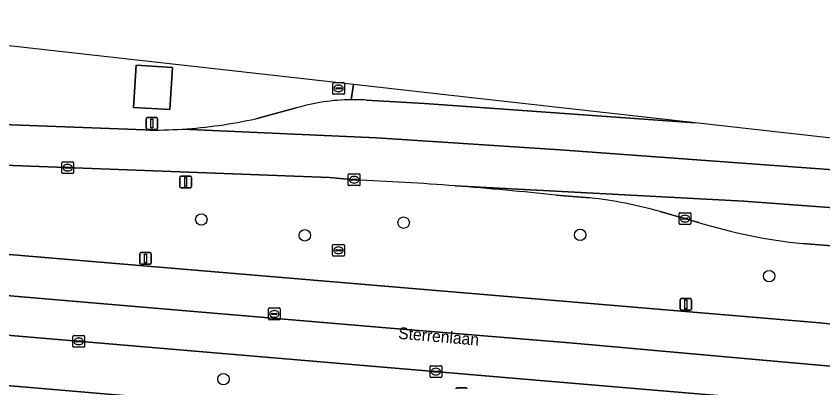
# Model space of a CAD drawing. Extents: x 161848 to 162726, y 385382 to 386521.
# Drawn here: x 162024.1 to 162093, y 386484.9 to 386516.7 of the extents above; entities that cross this region are included whole.
import ezdxf

# ---------------------------------------------------------------- set-up
doc = ezdxf.new("R2010")
doc.units = 0
for name, color, linetype in [('IMGEO_Berm_groen', 7, 'Continuous'), ('IMGEO_Boom', 7, 'Continuous'), ('IMGEO_Fietspad_gesloten', 7, 'Continuous'), ('IMGEO_Groenvoorziening', 7, 'Continuous'), ('IMGEO_Haag', 7, 'Continuous'), ('IMGEO_Kolk', 7, 'Continuous'), ('IMGEO_Lichtmast', 7, 'Continuous'), ('IMGEO_Openbare_ruimte_label', 7, 'Continuous'), ('IMGEO_OVBaan_gesloten', 7, 'Continuous'), ('IMGEO_Rijbaan_regionaal_gesloten', 7, 'Continuous'), ('IMGEO_Rioolput', 7, 'Continuous'), ('IMGEO_Verkeersbordpaal', 7, 'Continuous'), ('IMGEO_Verklikker', 7, 'Continuous'), ('IMGEO_Voetpad_open', 7, 'Continuous')]:
    doc.layers.add(name, color=color, linetype=linetype)

msp = doc.modelspace()

# ---------------------------------------------------------------- linework, layer by layer
at = {"layer": 'IMGEO_Berm_groen'}
for points in [[(162052.952, 386510.815), (162048.69, 386511.293), (162000.907, 386516.652), (162000.872, 386516.588), (162000.526, 386508.748)], [(162052.743, 386509.523), (162052.952, 386510.815)], [(162044.607, 386507.902), (162048.065, 386508.817)], [(162000.942, 386508.222), (162035.176, 386506.94)], [(162053.003, 386502.691), (162050.887, 386502.873), (162013.326, 386504.301)], [(162073.129, 386501.145), (162070.252, 386501.372)], [(162082.413, 386499.052), (162079.126, 386499.97)], [(162003.619, 386498.001), (162092.771, 386490.488), (162110.273, 386488.603), (162111.007, 386493.349), (162150.851, 386490.173), (162151.072, 386492.199)], [(162150.72, 386492.726), (162116.178, 386495.349), (162116.047, 386493.711), (162108.596, 386494.305), (162098.29, 386495.415), (162098.428, 386496.697), (162091.272, 386497.24)], [(162070.231, 386485.46), (162013.955, 386490.216), (162003.301, 386491.087)], [(162003.036, 386486.821), (162007.651, 386486.482), (162090.647, 386479.403), (162130.159, 386475.992), (162137.028, 386475.324), (162137.293, 386477.641)], [(162152.065, 386477.16), (162152.085, 386477.794), (162151.62, 386478.363), (162137.511, 386479.644), (162125.402, 386480.772), (162070.231, 386485.46)]]:
    msp.add_lwpolyline(points, dxfattribs=at)
msp.add_lwpolyline([(162034.39, 386512.456), (162037.499, 386512.269), (162037.283, 386508.672), (162034.174, 386508.859)], close=True, dxfattribs=at)
for centre, radius, start, end in [((162052.972, 386492.151), 17.373, 90.75685, 106.40769), ((162035.892, 386546.662), 39.727, 273.53904, 282.67249), ((162035.894, 386546.155), 39.222, 268.95067, 273.58093), ((162040.132, 386220.262), 282.722, 85.63751, 87.39077), ((162040.452, 386224.852), 278.121, 83.84913, 85.63128), ((162069.39, 386466.171), 35.173, 73.93081, 83.89798), ((162095.858, 386542.222), 45.215, 252.70146, 264.17912)]:
    msp.add_arc(centre, radius, start, end, dxfattribs=at)
at = {"layer": 'IMGEO_Boom'}
for centre in [(162039.962, 386499.295), (162057.23, 386499.033), (162048.796, 386497.948), (162072.303, 386497.984), (162088.432, 386494.471), (162041.842, 386485.676)]:
    msp.add_circle(centre, 0.489, dxfattribs=at)
at = {"layer": 'IMGEO_Fietspad_gesloten'}
msp.add_lwpolyline([(162166.258, 386472.467), (162155.14, 386473.474), (162137.028, 386475.324), (162130.159, 386475.992), (162090.647, 386479.403), (162007.651, 386486.482)], dxfattribs=at)
at = {"layer": 'IMGEO_Groenvoorziening'}
for points in [[(162082.125, 386507.544), (162063.558, 386509.626), (162052.952, 386510.815), (162052.743, 386509.523)], [(162054.03, 386509.493), (162059.014, 386509.205), (162082.125, 386507.544)]]:
    msp.add_lwpolyline(points, dxfattribs=at)
msp.add_arc((162052.985, 386492.268), 17.257, 86.5271, 90.80225, dxfattribs=at)
at = {"layer": 'IMGEO_Haag'}
for points in [[(162082.125, 386507.544), (162063.558, 386509.626), (162052.952, 386510.815), (162052.743, 386509.523)], [(162054.03, 386509.493), (162059.014, 386509.205), (162082.125, 386507.544)]]:
    msp.add_lwpolyline(points, dxfattribs=at)
msp.add_arc((162052.985, 386492.268), 17.257, 86.5271, 90.80225, dxfattribs=at)
at = {"layer": 'IMGEO_Kolk'}
for p, q in [((162028.043, 386503.296), (162028.043, 386504.148)), ((162028.118, 386504.222), (162028.97, 386504.222)), ((162028.302, 386503.716), (162028.302, 386503.728)), ((162028.74, 386503.679), (162028.342, 386503.679)), ((162028.345, 386503.765), (162028.743, 386503.765)), ((162028.531, 386504.002), (162028.556, 386504.002)), ((162028.786, 386503.728), (162028.786, 386503.716)), ((162029.044, 386504.148), (162029.044, 386503.296)), ((162028.97, 386503.222), (162028.118, 386503.222)), ((162028.554, 386503.442), (162028.529, 386503.442)), ((162052.502, 386502.265), (162052.502, 386503.117)), ((162052.577, 386503.191), (162053.429, 386503.191)), ((162052.99, 386502.971), (162053.015, 386502.971)), ((162053.503, 386503.117), (162053.503, 386502.265)), ((162052.761, 386502.685), (162052.761, 386502.697)), ((162053.199, 386502.648), (162052.801, 386502.648)), ((162052.804, 386502.734), (162053.202, 386502.734)), ((162053.013, 386502.411), (162052.988, 386502.411)), ((162053.245, 386502.697), (162053.245, 386502.685)), ((162053.429, 386502.191), (162052.577, 386502.191)), ((162080.746, 386498.952), (162080.746, 386499.804)), ((162080.821, 386499.878), (162081.673, 386499.878)), ((162081.234, 386499.658), (162081.259, 386499.658)), ((162081.747, 386499.804), (162081.747, 386498.952)), ((162081.673, 386498.878), (162080.821, 386498.878)), ((162081.005, 386499.372), (162081.005, 386499.384)), ((162081.443, 386499.335), (162081.045, 386499.335)), ((162081.048, 386499.421), (162081.446, 386499.421)), ((162081.257, 386499.098), (162081.232, 386499.098)), ((162081.489, 386499.384), (162081.489, 386499.372)), ((162028.993, 386488.474), (162028.993, 386489.326)), ((162029.068, 386489.4), (162029.92, 386489.4)), ((162029.481, 386489.18), (162029.506, 386489.18)), ((162029.994, 386489.326), (162029.994, 386488.474)), ((162029.252, 386488.894), (162029.252, 386488.906)), ((162029.69, 386488.857), (162029.292, 386488.857)), ((162029.295, 386488.943), (162029.693, 386488.943)), ((162029.504, 386488.62), (162029.479, 386488.62)), ((162029.736, 386488.906), (162029.736, 386488.894)), ((162029.92, 386488.4), (162029.068, 386488.4)), ((162059.48, 386485.9), (162059.48, 386486.752)), ((162059.555, 386486.826), (162060.407, 386486.826)), ((162059.968, 386486.606), (162059.993, 386486.606)), ((162060.481, 386486.752), (162060.481, 386485.9)), ((162060.407, 386485.826), (162059.555, 386485.826)), ((162059.739, 386486.32), (162059.739, 386486.332)), ((162060.177, 386486.283), (162059.779, 386486.283)), ((162059.782, 386486.369), (162060.18, 386486.369)), ((162059.991, 386486.046), (162059.966, 386486.046)), ((162060.223, 386486.332), (162060.223, 386486.32))]:
    msp.add_line(p, q, dxfattribs=at)
for points in [[(162028.043, 386503.296), (162028.043, 386504.148)], [(162028.118, 386504.222), (162028.97, 386504.222)], [(162029.044, 386504.148), (162029.044, 386503.296)], [(162028.97, 386503.222), (162028.118, 386503.222)], [(162052.502, 386502.265), (162052.502, 386503.117)], [(162052.577, 386503.191), (162053.429, 386503.191)], [(162053.503, 386503.117), (162053.503, 386502.265)], [(162053.429, 386502.191), (162052.577, 386502.191)], [(162080.746, 386498.952), (162080.746, 386499.804)], [(162080.821, 386499.878), (162081.673, 386499.878)], [(162081.747, 386499.804), (162081.747, 386498.952)], [(162081.673, 386498.878), (162080.821, 386498.878)], [(162028.993, 386488.474), (162028.993, 386489.326)], [(162029.068, 386489.4), (162029.92, 386489.4)], [(162029.994, 386489.326), (162029.994, 386488.474)], [(162029.92, 386488.4), (162029.068, 386488.4)], [(162059.48, 386485.9), (162059.48, 386486.752)], [(162059.555, 386486.826), (162060.407, 386486.826)], [(162060.481, 386486.752), (162060.481, 386485.9)], [(162060.407, 386485.826), (162059.555, 386485.826)]]:
    msp.add_lwpolyline(points, dxfattribs=at)
for centre, radius, start, end in [((162028.12, 386504.146), 0.0765, 91.55205, 178.44795), ((162028.12, 386504.146), 0.0765, 91.55205, 178.44795), ((162028.342, 386503.725), 0.0403, 85.87752, 175.75265), ((162028.339, 386503.715), 0.0366, 178.93798, 274.71019), ((162028.743, 386503.722), 0.043, 264.86636, 352.45326), ((162028.747, 386503.727), 0.0386, 1.73085, 96.63898), ((162028.968, 386504.146), 0.0765, 1.55205, 88.44795), ((162028.968, 386504.146), 0.0765, 1.55205, 88.44795), ((162028.12, 386503.298), 0.0765, 181.55205, 268.44795), ((162028.12, 386503.298), 0.0765, 181.55205, 268.44795), ((162028.968, 386503.298), 0.0765, 271.55205, 358.44795), ((162028.968, 386503.298), 0.0765, 271.55205, 358.44795), ((162052.579, 386503.115), 0.0765, 91.55205, 178.44795), ((162052.579, 386503.115), 0.0765, 91.55205, 178.44795), ((162053.427, 386503.115), 0.0765, 1.55205, 88.44795), ((162053.427, 386503.115), 0.0765, 1.55205, 88.44795), ((162052.579, 386502.267), 0.0765, 181.55205, 268.44795), ((162052.579, 386502.267), 0.0765, 181.55205, 268.44795), ((162052.801, 386502.694), 0.0403, 85.87752, 175.75265), ((162052.798, 386502.684), 0.0366, 178.93798, 274.71019), ((162053.202, 386502.691), 0.043, 264.86636, 352.45326), ((162053.206, 386502.696), 0.0386, 1.73085, 96.63898), ((162053.427, 386502.267), 0.0765, 271.55205, 358.44795), ((162053.427, 386502.267), 0.0765, 271.55205, 358.44795), ((162080.823, 386499.802), 0.0765, 91.55205, 178.44795), ((162080.823, 386499.802), 0.0765, 91.55205, 178.44795), ((162081.671, 386499.802), 0.0765, 1.55205, 88.44795), ((162081.671, 386499.802), 0.0765, 1.55205, 88.44795), ((162080.823, 386498.954), 0.0765, 181.55205, 268.44795), ((162080.823, 386498.954), 0.0765, 181.55205, 268.44795), ((162081.045, 386499.381), 0.0403, 85.87752, 175.75265), ((162081.042, 386499.371), 0.0366, 178.93798, 274.71019), ((162081.446, 386499.378), 0.043, 264.86636, 352.45326), ((162081.45, 386499.383), 0.0386, 1.73085, 96.63898), ((162081.671, 386498.954), 0.0765, 271.55205, 358.44795), ((162081.671, 386498.954), 0.0765, 271.55205, 358.44795), ((162029.07, 386489.324), 0.0765, 91.55205, 178.44795), ((162029.07, 386489.324), 0.0765, 91.55205, 178.44795), ((162029.918, 386489.324), 0.0765, 1.55205, 88.44795), ((162029.918, 386489.324), 0.0765, 1.55205, 88.44795), ((162029.07, 386488.476), 0.0765, 181.55205, 268.44795), ((162029.07, 386488.476), 0.0765, 181.55205, 268.44795), ((162029.292, 386488.903), 0.0403, 85.87752, 175.75265), ((162029.289, 386488.893), 0.0366, 178.93798, 274.71019), ((162029.693, 386488.9), 0.043, 264.86636, 352.45326), ((162029.697, 386488.905), 0.0386, 1.73085, 96.63898), ((162029.918, 386488.476), 0.0765, 271.55205, 358.44795), ((162029.918, 386488.476), 0.0765, 271.55205, 358.44795), ((162059.557, 386486.75), 0.0765, 91.55205, 178.44795), ((162059.557, 386486.75), 0.0765, 91.55205, 178.44795), ((162060.405, 386486.75), 0.0765, 1.55205, 88.44795), ((162060.405, 386486.75), 0.0765, 1.55205, 88.44795), ((162059.557, 386485.902), 0.0765, 181.55205, 268.44795), ((162059.557, 386485.902), 0.0765, 181.55205, 268.44795), ((162059.779, 386486.329), 0.0403, 85.87752, 175.75265), ((162059.776, 386486.319), 0.0366, 178.93798, 274.71019), ((162060.18, 386486.326), 0.043, 264.86636, 352.45326), ((162060.184, 386486.331), 0.0386, 1.73085, 96.63898), ((162060.405, 386485.902), 0.0765, 271.55205, 358.44795), ((162060.405, 386485.902), 0.0765, 271.55205, 358.44795)]:
    msp.add_arc(centre, radius, start, end, dxfattribs=at)
for centre, major_axis, ratio, start_param, end_param in [((162028.53, 386503.722), (-0.387, 0.002), 0.722429, 4.712389, 7.853982), ((162028.555, 386503.722), (-0.39, 0.002), 0.717154, 1.570796, 4.712389), ((162052.989, 386502.691), (-0.387, 0.002), 0.722429, 4.712389, 7.853982), ((162053.014, 386502.691), (-0.39, 0.002), 0.717154, 1.570796, 4.712389), ((162081.233, 386499.378), (-0.387, 0.002), 0.722429, 4.712389, 7.853982), ((162081.258, 386499.378), (-0.39, 0.002), 0.717154, 1.570796, 4.712389), ((162029.48, 386488.9), (-0.387, 0.002), 0.722429, 4.712389, 7.853982), ((162029.505, 386488.9), (-0.39, 0.002), 0.717154, 1.570796, 4.712389), ((162059.967, 386486.326), (-0.387, 0.002), 0.722429, 4.712389, 7.853982), ((162059.992, 386486.326), (-0.39, 0.002), 0.717154, 1.570796, 4.712389)]:
    msp.add_ellipse(centre, major_axis=major_axis, ratio=ratio, start_param=start_param, end_param=end_param, dxfattribs=at)
at = {"layer": 'IMGEO_Lichtmast'}
for p, q in [((162035.236, 386507.092), (162035.236, 386507.892)), ((162035.236, 386507.892), (162035.236, 386507.092)), ((162035.336, 386507.992), (162036.126, 386507.992)), ((162036.126, 386507.992), (162035.336, 386507.992)), ((162036.226, 386507.892), (162036.226, 386507.092)), ((162036.226, 386507.092), (162036.226, 386507.892)), ((162036.126, 386506.992), (162035.336, 386506.992)), ((162035.336, 386506.992), (162036.126, 386506.992)), ((162034.698, 386495.579), (162034.698, 386496.379)), ((162034.698, 386496.379), (162034.698, 386495.579)), ((162034.798, 386496.479), (162035.588, 386496.479)), ((162035.588, 386496.479), (162034.798, 386496.479)), ((162035.688, 386496.379), (162035.688, 386495.579)), ((162035.688, 386495.579), (162035.688, 386496.379)), ((162035.588, 386495.479), (162034.798, 386495.479)), ((162034.798, 386495.479), (162035.588, 386495.479)), ((162080.825, 386491.658), (162080.825, 386492.458)), ((162080.825, 386492.458), (162080.825, 386491.658)), ((162080.925, 386492.558), (162081.715, 386492.558)), ((162081.715, 386492.558), (162080.925, 386492.558)), ((162081.815, 386492.458), (162081.815, 386491.658)), ((162081.815, 386491.658), (162081.815, 386492.458)), ((162081.715, 386491.558), (162080.925, 386491.558)), ((162080.925, 386491.558), (162081.715, 386491.558))]:
    msp.add_line(p, q, dxfattribs=at)
for points in [[(162035.656, 386507.867), (162035.806, 386507.867), (162035.806, 386507.117), (162035.656, 386507.117), (162035.656, 386507.867)], [(162035.118, 386496.354), (162035.268, 386496.354), (162035.268, 386495.604), (162035.118, 386495.604), (162035.118, 386496.354)], [(162081.245, 386492.433), (162081.395, 386492.433), (162081.395, 386491.683), (162081.245, 386491.683), (162081.245, 386492.433)]]:
    msp.add_lwpolyline(points, dxfattribs=at)
for centre, start, end in [((162035.336, 386507.892), 90, 180), ((162035.336, 386507.892), 90, 180), ((162036.126, 386507.892), 0, 90), ((162036.126, 386507.892), 360, 90), ((162035.336, 386507.092), 180, 270), ((162035.336, 386507.092), 180, 270), ((162036.126, 386507.092), 270, 0), ((162036.126, 386507.092), 270, 0), ((162034.798, 386496.379), 90, 180), ((162034.798, 386496.379), 90, 180), ((162035.588, 386496.379), 0, 90), ((162035.588, 386496.379), 360, 90), ((162034.798, 386495.579), 180, 270), ((162034.798, 386495.579), 180, 270), ((162035.588, 386495.579), 270, 0), ((162035.588, 386495.579), 270, 0), ((162080.925, 386492.458), 90, 180), ((162080.925, 386492.458), 90, 180), ((162081.715, 386492.458), 0, 90), ((162081.715, 386492.458), 360, 90), ((162080.925, 386491.658), 180, 270), ((162080.925, 386491.658), 180, 270), ((162081.715, 386491.658), 270, 0), ((162081.715, 386491.658), 270, 0)]:
    msp.add_arc(centre, 0.1, start, end, dxfattribs=at)
at = {"layer": 'IMGEO_OVBaan_gesloten'}
for points in [[(162129.689, 386486.922), (162112.337, 386488.398), (162110.273, 386488.603), (162092.771, 386490.488), (162003.619, 386498.001), (162003.459, 386494.516), (162027.625, 386492.448), (162055.732, 386490.044), (162071.717, 386488.747), (162087.587, 386487.335), (162150.934, 386481.7), (162151.907, 386481.614), (162152.2, 386484.936)], [(162003.459, 386494.516), (162003.301, 386491.087), (162013.955, 386490.216), (162070.231, 386485.46), (162125.402, 386480.772), (162137.511, 386479.644), (162151.62, 386478.363), (162151.907, 386481.614), (162150.934, 386481.7), (162087.587, 386487.335), (162071.717, 386488.747), (162055.732, 386490.044), (162027.625, 386492.448)]]:
    msp.add_lwpolyline(points, close=True, dxfattribs=at)
at = {"layer": 'IMGEO_Rijbaan_regionaal_gesloten'}
for points in [[(162151.528, 386499.759), (162082.125, 386507.544), (162059.014, 386509.205), (162054.03, 386509.493)], [(162048.065, 386508.817), (162044.607, 386507.902)], [(162035.176, 386506.94), (162000.942, 386508.222), (162000.763, 386503.835), (162007.322, 386504.227)], [(162151.475, 386499.299), (162094.687, 386503.468), (162070.605, 386505.235), (162054.918, 386506.257), (162038.344, 386507.01)], [(162038.344, 386507.01), (162054.918, 386506.257), (162070.605, 386505.235), (162094.687, 386503.468), (162151.475, 386499.299), (162151.528, 386499.759)], [(162013.326, 386504.301), (162050.887, 386502.873), (162053.003, 386502.691)], [(162151.102, 386496.048), (162086.276, 386500.862), (162061.638, 386502.165)], [(162061.638, 386502.165), (162086.276, 386500.862), (162151.102, 386496.048), (162151.475, 386499.299)], [(162070.252, 386501.372), (162073.129, 386501.145)], [(162079.126, 386499.97), (162082.413, 386499.052)], [(162091.272, 386497.24), (162098.428, 386496.697), (162116.178, 386495.349), (162150.72, 386492.726), (162151.102, 386496.048)]]:
    msp.add_lwpolyline(points, dxfattribs=at)
for centre, radius, start, end in [((162052.972, 386492.151), 17.373, 90.75685, 106.40769), ((162052.985, 386492.268), 17.257, 86.5271, 90.80225), ((162035.892, 386546.662), 39.727, 273.53904, 282.67249), ((162035.894, 386546.155), 39.222, 268.95067, 273.58093), ((162040.132, 386220.262), 282.722, 85.63751, 87.39077), ((162040.452, 386224.852), 278.121, 83.84913, 85.63128), ((162069.39, 386466.171), 35.173, 73.93081, 83.89798), ((162095.858, 386542.222), 45.215, 252.70146, 264.17912)]:
    msp.add_arc(centre, radius, start, end, dxfattribs=at)
at = {"layer": 'IMGEO_Rioolput'}
for p, q in [((162051.173, 386510.055), (162051.173, 386510.907)), ((162051.248, 386510.981), (162052.1, 386510.981)), ((162051.432, 386510.475), (162051.432, 386510.487)), ((162051.475, 386510.524), (162051.873, 386510.524)), ((162051.661, 386510.761), (162051.686, 386510.761)), ((162051.916, 386510.487), (162051.916, 386510.475)), ((162052.174, 386510.907), (162052.174, 386510.055)), ((162052.1, 386509.981), (162051.248, 386509.981)), ((162051.87, 386510.438), (162051.472, 386510.438)), ((162051.684, 386510.201), (162051.659, 386510.201)), ((162051.169, 386496.248), (162051.169, 386497.1)), ((162051.244, 386497.174), (162052.096, 386497.174)), ((162051.471, 386496.717), (162051.869, 386496.717)), ((162051.657, 386496.954), (162051.682, 386496.954)), ((162052.17, 386497.1), (162052.17, 386496.248)), ((162052.096, 386496.174), (162051.244, 386496.174)), ((162051.428, 386496.668), (162051.428, 386496.68)), ((162051.866, 386496.631), (162051.468, 386496.631)), ((162051.68, 386496.394), (162051.655, 386496.394)), ((162051.912, 386496.68), (162051.912, 386496.668)), ((162045.69, 386490.823), (162045.69, 386491.675)), ((162045.765, 386491.749), (162046.617, 386491.749)), ((162045.949, 386491.243), (162045.949, 386491.255)), ((162046.387, 386491.206), (162045.989, 386491.206)), ((162045.992, 386491.292), (162046.39, 386491.292)), ((162046.178, 386491.529), (162046.203, 386491.529)), ((162046.433, 386491.255), (162046.433, 386491.243)), ((162046.691, 386491.675), (162046.691, 386490.823)), ((162046.617, 386490.749), (162045.765, 386490.749)), ((162046.201, 386490.969), (162046.176, 386490.969))]:
    msp.add_line(p, q, dxfattribs=at)
for points in [[(162051.173, 386510.055), (162051.173, 386510.907)], [(162051.248, 386510.981), (162052.1, 386510.981)], [(162052.174, 386510.907), (162052.174, 386510.055)], [(162052.1, 386509.981), (162051.248, 386509.981)], [(162051.169, 386496.248), (162051.169, 386497.1)], [(162051.244, 386497.174), (162052.096, 386497.174)], [(162052.17, 386497.1), (162052.17, 386496.248)], [(162052.096, 386496.174), (162051.244, 386496.174)], [(162045.69, 386490.823), (162045.69, 386491.675)], [(162045.765, 386491.749), (162046.617, 386491.749)], [(162046.691, 386491.675), (162046.691, 386490.823)], [(162046.617, 386490.749), (162045.765, 386490.749)]]:
    msp.add_lwpolyline(points, dxfattribs=at)
for centre, radius, start, end in [((162051.25, 386510.905), 0.0765, 91.55205, 178.44795), ((162051.25, 386510.905), 0.0765, 91.55205, 178.44795), ((162051.472, 386510.484), 0.0403, 85.87752, 175.75265), ((162051.877, 386510.486), 0.0386, 1.73085, 96.63898), ((162052.098, 386510.905), 0.0765, 1.55205, 88.44795), ((162052.098, 386510.905), 0.0765, 1.55205, 88.44795), ((162051.25, 386510.057), 0.0765, 181.55205, 268.44795), ((162051.25, 386510.057), 0.0765, 181.55205, 268.44795), ((162051.469, 386510.474), 0.0366, 178.93798, 274.71019), ((162051.873, 386510.481), 0.043, 264.86636, 352.45326), ((162052.098, 386510.057), 0.0765, 271.55205, 358.44795), ((162052.098, 386510.057), 0.0765, 271.55205, 358.44795), ((162051.246, 386497.098), 0.0765, 91.55205, 178.44795), ((162051.246, 386497.098), 0.0765, 91.55205, 178.44795), ((162051.468, 386496.677), 0.0403, 85.87752, 175.75265), ((162051.873, 386496.679), 0.0386, 1.73085, 96.63898), ((162052.094, 386497.098), 0.0765, 1.55205, 88.44795), ((162052.094, 386497.098), 0.0765, 1.55205, 88.44795), ((162051.246, 386496.25), 0.0765, 181.55205, 268.44795), ((162051.246, 386496.25), 0.0765, 181.55205, 268.44795), ((162051.465, 386496.667), 0.0366, 178.93798, 274.71019), ((162051.869, 386496.674), 0.043, 264.86636, 352.45326), ((162052.094, 386496.25), 0.0765, 271.55205, 358.44795), ((162052.094, 386496.25), 0.0765, 271.55205, 358.44795), ((162045.767, 386491.673), 0.0765, 91.55205, 178.44795), ((162045.767, 386491.673), 0.0765, 91.55205, 178.44795), ((162045.989, 386491.252), 0.0403, 85.87752, 175.75265), ((162045.986, 386491.242), 0.0366, 178.93798, 274.71019), ((162046.39, 386491.249), 0.043, 264.86636, 352.45326), ((162046.394, 386491.254), 0.0386, 1.73085, 96.63898), ((162046.615, 386491.673), 0.0765, 1.55205, 88.44795), ((162046.615, 386491.673), 0.0765, 1.55205, 88.44795), ((162045.767, 386490.825), 0.0765, 181.55205, 268.44795), ((162045.767, 386490.825), 0.0765, 181.55205, 268.44795), ((162046.615, 386490.825), 0.0765, 271.55205, 358.44795), ((162046.615, 386490.825), 0.0765, 271.55205, 358.44795)]:
    msp.add_arc(centre, radius, start, end, dxfattribs=at)
for centre, major_axis, ratio, start_param, end_param in [((162051.66, 386510.481), (-0.387, 0.002), 0.722429, 4.712389, 7.853982), ((162051.685, 386510.481), (-0.39, 0.002), 0.717154, 1.570796, 4.712389), ((162051.656, 386496.674), (-0.387, 0.002), 0.722429, 4.712389, 7.853982), ((162051.681, 386496.674), (-0.39, 0.002), 0.717154, 1.570796, 4.712389), ((162046.177, 386491.249), (-0.387, 0.002), 0.722429, 4.712389, 7.853982), ((162046.202, 386491.249), (-0.39, 0.002), 0.717154, 1.570796, 4.712389)]:
    msp.add_ellipse(centre, major_axis=major_axis, ratio=ratio, start_param=start_param, end_param=end_param, dxfattribs=at)
at = {"layer": 'IMGEO_Verkeersbordpaal'}
for p, q in [((162038.235, 386502.995), (162039.025, 386502.995)), ((162039.025, 386502.995), (162038.235, 386502.995)), ((162038.135, 386502.095), (162038.135, 386502.895)), ((162038.135, 386502.895), (162038.135, 386502.095)), ((162039.125, 386502.895), (162039.125, 386502.095)), ((162039.125, 386502.095), (162039.125, 386502.895)), ((162039.025, 386501.995), (162038.235, 386501.995)), ((162038.235, 386501.995), (162039.025, 386501.995))]:
    msp.add_line(p, q, dxfattribs=at)
msp.add_lwpolyline([(162038.555, 386502.87), (162038.705, 386502.87), (162038.705, 386502.12), (162038.555, 386502.12), (162038.555, 386502.87)], dxfattribs=at)
for centre, start, end in [((162038.235, 386502.895), 90, 180), ((162038.235, 386502.895), 90, 180), ((162039.025, 386502.895), 0, 90), ((162039.025, 386502.895), 360, 90), ((162038.235, 386502.095), 180, 270), ((162038.235, 386502.095), 180, 270), ((162039.025, 386502.095), 270, 0), ((162039.025, 386502.095), 270, 0)]:
    msp.add_arc(centre, 0.1, start, end, dxfattribs=at)
at = {"layer": 'IMGEO_Verklikker'}
for p, q in [((162061.776, 386484.935), (162062.566, 386484.935)), ((162062.566, 386484.935), (162061.776, 386484.935))]:
    msp.add_line(p, q, dxfattribs=at)
for centre, start, end in [((162061.776, 386484.835), 90, 180), ((162061.776, 386484.835), 90, 180), ((162062.566, 386484.835), 0, 90), ((162062.566, 386484.835), 360, 90)]:
    msp.add_arc(centre, 0.1, start, end, dxfattribs=at)
at = {"layer": 'IMGEO_Voetpad_open'}
msp.add_lwpolyline([(162034.39, 386512.456), (162034.174, 386508.859), (162037.283, 386508.672), (162037.499, 386512.269)], close=True, dxfattribs=at)

# ---------------------------------------------------------------- texts
at = {"layer": 'IMGEO_Openbare_ruimte_label'}
msp.add_text('Sterrenlaan', height=1, rotation=355.06501, dxfattribs=at).set_placement((162056.735, 386489.13))

doc.saveas('drawing.dxf')
